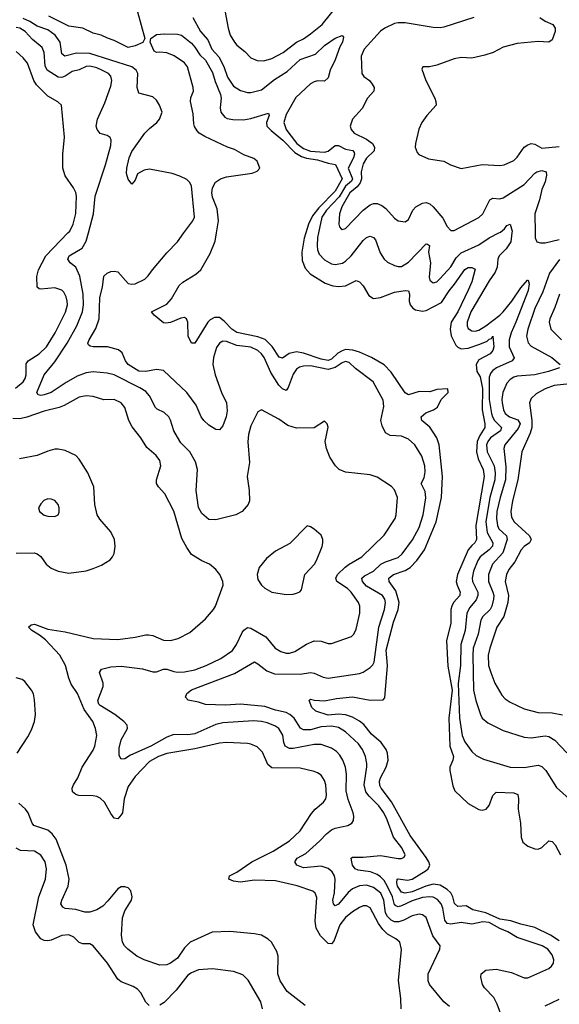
# Model space of a CAD drawing. Header units: inches. Extents: x 2001573 to 2220545, y 644482 to 846830.
# Tile 386 of 656: x 2070850 to 2073930, y 765596 to 771218. Entities that reach past the tile are written whole.
import ezdxf

# ---------------------------------------------------------------- set-up
doc = ezdxf.new("R2010")
doc.units = ezdxf.units.IN
doc.header["$MEASUREMENT"] = 0
doc.layers.add('C0776', color=7, linetype='Continuous')
doc.layers.add('C0777', color=7, linetype='Continuous')

msp = doc.modelspace()

# ---------------------------------------------------------------- linework, layer by layer
at = {"layer": 'C0776', "color": 5}
for points, elevation in [([(2070826.2, 769113.8), (2070869.6, 769150.4), (2070882, 769170), (2070887.5, 769190), (2070886.7, 769253.3), (2070899, 769270), (2070961.3, 769310), (2071002.2, 769350), (2071052.1, 769430), (2071111.4, 769548.6), (2071122, 769590), (2071121.8, 769610), (2071115.9, 769635.9), (2071101.9, 769661.9), (2071090, 769674.2), (2071050, 769686), (2070970, 769678.5), (2070961, 769681), (2070949.1, 769690), (2070947.7, 769752.3), (2070957.7, 769790), (2070998.5, 769870), (2071125.4, 770000)], 380), ([(2073302.8, 765582.8), (2073270, 765609.5), (2073189.7, 765710), (2073181.7, 765730), (2073181.5, 765770), (2073248.2, 765910), (2073249.7, 765930), (2073207.8, 765987.8), (2073170, 766090.8), (2073150, 766107.1), (2073130, 766111.1), (2073090, 766101.3), (2073043.2, 766076.8), (2073013.4, 766066.6), (2072990, 766066.5), (2072970, 766075.5), (2072950, 766097.7), (2072938.8, 766118.8), (2072928.9, 766190), (2072911.8, 766230), (2072870, 766262.8), (2072830, 766277.1), (2072790, 766272.7), (2072750, 766256.2), (2072725.4, 766234.6), (2072670, 766168.3), (2072650, 766158.7), (2072640.3, 766170), (2072638.1, 766190), (2072647.1, 766232.9), (2072651, 766310), (2072646.5, 766330), (2072633, 766353), (2072610, 766372), (2072570, 766385.5), (2072470, 766375.2), (2072432.6, 766390), (2072419.8, 766410), (2072434, 766430), (2072482.4, 766457.6), (2072563.7, 766530), (2072600.9, 766570), (2072630, 766592.3), (2072650, 766601.8), (2072723.5, 766616.5), (2072745.1, 766630), (2072754.3, 766645.7), (2072757.2, 766670), (2072753.3, 766690), (2072725.4, 766765.4), (2072713.9, 766813.9), (2072714.6, 766910), (2072709.4, 766949.4), (2072694, 766990), (2072677.7, 767017.7), (2072658.6, 767038.6), (2072630, 767058), (2072570, 767079.2), (2072530, 767078.6), (2072410, 767056.4), (2072390, 767056.5), (2072365.4, 767070), (2072357.5, 767090), (2072351.8, 767131.8), (2072328.9, 767170), (2072306, 767186), (2072262.3, 767202.3), (2072230, 767211.2), (2072185.1, 767214.9), (2072010, 767204), (2071970, 767192.7), (2071850, 767140.3), (2071810, 767135.3), (2071730, 767136), (2071690, 767121.4), (2071599.2, 767070), (2071482.3, 767017.7), (2071450, 766997.6), (2071430, 766996), (2071417.2, 767017.2), (2071417.7, 767057.7), (2071430, 767106.4), (2071464.8, 767170), (2071462.6, 767190), (2071445.1, 767210), (2071392.4, 767250), (2071310, 767301.4), (2071302, 767310), (2071296.3, 767330), (2071327.1, 767410), (2071327.3, 767430), (2071305.6, 767490), (2071317.2, 767510), (2071370, 767523.2), (2071430, 767527.1), (2071551.4, 767511.4), (2071610, 767494.2), (2071630, 767494), (2071670.7, 767509.3), (2071690, 767510.2), (2071730, 767495.5), (2071750, 767493), (2071790, 767495), (2071850, 767506), (2071914.3, 767530), (2071998.7, 767570), (2072063.8, 767616.2), (2072087.2, 767650), (2072120.7, 767719.3), (2072130, 767732.7), (2072150, 767747.1), (2072170, 767743.9), (2072254.5, 767694.5), (2072309, 767629), (2072340.4, 767610), (2072370, 767601.8), (2072390, 767601.5), (2072420.7, 767610), (2072487.3, 767652.7), (2072530, 767671), (2072570, 767670.2), (2072610, 767656.9), (2072630, 767655.6), (2072744, 767696), (2072757.7, 767710), (2072770, 767737.3), (2072790.6, 767830), (2072790.6, 767870), (2072784, 767890), (2072741.8, 767950), (2072720.8, 767970), (2072660.3, 768010), (2072653.8, 768030), (2072664.5, 768050), (2072708.4, 768091.6), (2072730, 768109), (2072802.7, 768150), (2072930, 768275.3), (2072992.4, 768370), (2072998.7, 768390), (2073006.6, 768490), (2072990, 768533.2), (2072973, 768553), (2072890, 768606), (2072850, 768618.9), (2072710, 768633.7), (2072674, 768650), (2072652.8, 768670), (2072620, 768720), (2072602, 768770), (2072593.6, 768810), (2072611.2, 768891.2), (2072605.2, 768910), (2072590, 768925.2), (2072530, 768887), (2072430, 768886), (2072380, 768900), (2072330, 768937.3), (2072230, 768989.3), (2072210, 768979), (2072170, 768899.5), (2072155.5, 768850), (2072152.3, 768807.7), (2072162.5, 768690), (2072148.4, 768610), (2072159.7, 768530), (2072161.7, 768470), (2072153.7, 768450), (2072119.5, 768410), (2072084, 768390), (2071970, 768361.4), (2071930, 768364.8), (2071890, 768398.9), (2071870, 768433.2), (2071857.6, 768530), (2071865.1, 768650), (2071853.5, 768693.5), (2071821.5, 768750), (2071770, 768802.7), (2071750, 768833.7), (2071730.6, 768870), (2071711.1, 768931.1), (2071700.4, 768950), (2071674.4, 768974.4), (2071634.5, 768994.5), (2071624.2, 769004.2), (2071591.6, 769070), (2071570, 769094.2), (2071535.9, 769115.9), (2071390, 769189.3), (2071350, 769199.5), (2071270, 769206.4), (2071230, 769201.1), (2071178.4, 769181.6), (2071114.6, 769145.4), (2071030, 769089.1), (2070990, 769075), (2070970, 769072.3), (2070956.1, 769076.1), (2070948.7, 769090), (2070990, 769190.3), (2071050, 769263.8), (2071120.6, 769370), (2071176.2, 769470), (2071209, 769550), (2071213.6, 769590), (2071211.5, 769650), (2071193.1, 769753.1), (2071170, 769804.5), (2071138.3, 769830), (2071125.1, 769850), (2071133.1, 769870), (2071206.8, 769913.2), (2071230, 769953.4), (2071242.3, 770000)], 360), ([(2073608.2, 765510), (2073576.1, 765596.1), (2073555.6, 765635.6), (2073503.6, 765690), (2073491.8, 765710), (2073482.9, 765750), (2073483.7, 765770), (2073509.8, 765790.2), (2073570, 765796.1), (2073657.1, 765777.1), (2073730, 765747.2), (2073750, 765747), (2073870, 765800.3), (2073886.2, 765813.8), (2073896.2, 765830), (2073898.6, 765850), (2073890, 765878.5), (2073863.5, 765910), (2073832.1, 765930), (2073690, 765976.8), (2073636.4, 766010), (2073590, 766029), (2073530, 766063.6), (2073493.2, 766066.8), (2073430, 766054.3), (2073370, 766063.6), (2073310, 766054.2), (2073290, 766058.1), (2073276.2, 766076.2), (2073265.4, 766145.4), (2073256, 766170), (2073234.7, 766194.7), (2073210, 766206.9), (2073189.5, 766209.5), (2073150, 766205.1), (2073090, 766187), (2073030, 766158.2), (2073010, 766153), (2072997.4, 766157.4), (2072990, 766164.4), (2072978.4, 766210), (2072950, 766268.5), (2072930, 766302.2), (2072910, 766323.6), (2072890, 766337.5), (2072853.1, 766353.1), (2072782.7, 766362.7), (2072765.3, 766370), (2072749.9, 766389.9), (2072744.8, 766410), (2072742.6, 766430), (2072750, 766436.9), (2072810, 766435.5), (2072910, 766445.8), (2073010, 766427.8), (2073030, 766428.1), (2073043.5, 766436.5), (2073049.7, 766450), (2073031.4, 766490), (2072984.1, 766550), (2072947.7, 766650), (2072928.1, 766690), (2072899.5, 766730), (2072845, 766785), (2072826.4, 766810), (2072815.4, 766850), (2072831.1, 766951.1), (2072831.6, 766971.6), (2072823.4, 767010), (2072806.8, 767050), (2072783.6, 767083.6), (2072710, 767151.9), (2072670, 767176.7), (2072630, 767184.4), (2072570, 767180.1), (2072510, 767163), (2072470, 767162.2), (2072453.2, 767173.2), (2072416.5, 767230), (2072391.3, 767251.3), (2072370, 767261.5), (2072310, 767275.5), (2072250, 767295.8), (2072110, 767308.8), (2072024.8, 767304.8), (2071910, 767307.6), (2071870, 767320.9), (2071811.9, 767331.9), (2071796, 767350), (2071804.7, 767370), (2071830, 767392.4), (2072075.3, 767484.7), (2072190, 767551.3), (2072210, 767540.8), (2072260, 767500), (2072303.6, 767483.6), (2072450, 767481.9), (2072510, 767490.1), (2072530, 767487.3), (2072583, 767463), (2072610, 767458.8), (2072790, 767483.9), (2072810, 767491.6), (2072850, 767519.1), (2072865.1, 767534.9), (2072872.4, 767550), (2072899.9, 767750), (2072932.9, 767850), (2072937.7, 767890), (2072933.3, 767910), (2072920.2, 767930), (2072830, 767983.2), (2072807.1, 768010), (2072802.9, 768030), (2072817.2, 768042.8), (2072870, 768068.6), (2072911.3, 768108.7), (2072937.5, 768122.5), (2073010, 768147.3), (2073032.6, 768167.4), (2073092.8, 768247.2), (2073130, 768319), (2073152.5, 768390), (2073168, 768488), (2073163.7, 768523.7), (2073141.2, 768570), (2073158.3, 768601.7), (2073164, 768636), (2073161.5, 768670), (2073145.7, 768725.7), (2073106.2, 768790), (2073070, 768822.8), (2073030, 768839.5), (2072964.4, 768844.4), (2072938.6, 768858.6), (2072918.7, 768898.7), (2072911.4, 768930), (2072927.9, 769010), (2072924.5, 769044.5), (2072867.1, 769150), (2072765.8, 769225.8), (2072730, 769259.9), (2072710, 769266.3), (2072690, 769258.9), (2072650, 769231.5), (2072610, 769219.8), (2072510, 769241.4), (2072470, 769240.2), (2072447, 769233), (2072430, 769221.6), (2072410, 769194.5), (2072383, 769117), (2072370, 769100.4), (2072350, 769109.8), (2072330, 769130.7), (2072283, 769203), (2072245.3, 769290), (2072230.8, 769310.8), (2072210, 769328.2), (2072170, 769348.1), (2072090, 769358.4), (2072030, 769380.2), (2072010, 769381.8), (2071990, 769370.8), (2071973.9, 769346.1), (2071956.4, 769290), (2071953, 769250), (2071966.3, 769190), (2072001.9, 769090), (2072030.1, 769030), (2072035, 768985), (2072029.3, 768950.7), (2072010, 768898), (2071990, 768877), (2071970, 768877.6), (2071930, 768903.1), (2071900.5, 768930), (2071885.4, 768950), (2071856.9, 769016.9), (2071804.1, 769090), (2071670, 769214.2), (2071630, 769220.9), (2071570, 769209), (2071530, 769210.4), (2071469.1, 769250), (2071454.2, 769270), (2071435.1, 769315.1), (2071413.1, 769333.1), (2071350.5, 769350.5), (2071268.7, 769350), (2071252.9, 769352.9), (2071241.8, 769361.8), (2071239.2, 769370), (2071246, 769390), (2071285.4, 769454.6), (2071303.4, 769510), (2071308.1, 769631.9), (2071321.8, 769690), (2071330, 769753), (2071348.7, 769771.3), (2071370, 769779.5), (2071390, 769782.4), (2071410, 769778), (2071470, 769712.2), (2071490, 769707.4), (2071510, 769710.4), (2071563.5, 769736.5), (2071584, 769756), (2071607.6, 769790), (2071690, 769887), (2071751.3, 769950), (2071787.6, 770000)], 340), ([(2073930, 765959.3), (2073879.9, 765990), (2073790, 766034.7), (2073710, 766053.2), (2073653.1, 766073.1), (2073590, 766081.3), (2073510, 766118.1), (2073435.6, 766135.6), (2073398, 766158), (2073350, 766154.5), (2073331.8, 766171.8), (2073321.7, 766210), (2073310, 766232.7), (2073290, 766252.1), (2073250, 766275.7), (2073210, 766281.1), (2073168.7, 766271.3), (2073090, 766237.7), (2073050, 766231.4), (2073030, 766237.2), (2073007.1, 766270), (2073001.9, 766290), (2073004.8, 766310), (2073010, 766313.1), (2073064.3, 766304.3), (2073090, 766309.6), (2073170, 766359.4), (2073181.1, 766370), (2073190.3, 766390), (2073185, 766410), (2073170, 766434.2), (2073079.2, 766559.2), (2072972, 766752), (2072912.4, 766830), (2072905.9, 766845.9), (2072904.2, 766870), (2072909.1, 766890), (2072941.4, 766950), (2072953.7, 766990), (2072949.9, 767030), (2072940.8, 767050), (2072913.4, 767090), (2072858.9, 767138.9), (2072813.7, 767193.7), (2072790, 767213), (2072750, 767235.3), (2072710, 767248.7), (2072670, 767252.3), (2072610, 767247.7), (2072539.6, 767270), (2072517.4, 767290), (2072502, 767330), (2072510, 767339.1), (2072532.4, 767332.4), (2072589.1, 767329.1), (2072657.6, 767342.4), (2072750, 767351), (2072850, 767332.4), (2072924.9, 767335.1), (2072934.9, 767345.1), (2072948.7, 767530), (2072942.6, 767617.4), (2072982.6, 767777.4), (2073010.7, 767850), (2073015.6, 767890), (2072997.1, 767957.1), (2072958.4, 768010), (2072957.5, 768030), (2072983.5, 768050), (2073050, 768072.1), (2073078, 768090), (2073116.6, 768130), (2073161, 768190), (2073226.3, 768350), (2073258.3, 768490), (2073262.8, 768610), (2073244.2, 768790), (2073230, 768829.8), (2073210, 768863.2), (2073190, 768891.3), (2073145.1, 768930), (2073141.6, 768950), (2073167.4, 768972.6), (2073212.3, 768990), (2073235.4, 769004.6), (2073256.1, 769050), (2073296.3, 769090), (2073294, 769110), (2073230, 769106.5), (2073190, 769093.8), (2073130, 769095.8), (2073070, 769076.2), (2073050, 769087.6), (2072970, 769206.1), (2072930, 769247.7), (2072857.7, 769290), (2072790, 769320.1), (2072750.6, 769330.6), (2072710, 769333.9), (2072690, 769327.8), (2072666.6, 769313.4), (2072630, 769279.1), (2072610, 769271.8), (2072570, 769279.8), (2072470, 769314.2), (2072430, 769321.7), (2072388.4, 769311.6), (2072350, 769286.2), (2072330.7, 769290.7), (2072291.5, 769351.5), (2072251, 769391), (2072210, 769407.6), (2072090, 769431.1), (2072060.4, 769450), (2072017, 769497), (2071990, 769517.3), (2071962.3, 769517.7), (2071936.5, 769503.5), (2071923.3, 769490), (2071850.3, 769370), (2071830, 769371.8), (2071810.7, 769410.7), (2071808.9, 769490), (2071801.5, 769510), (2071790, 769516.8), (2071770, 769513.7), (2071710, 769488.9), (2071684.4, 769484.4), (2071670, 769486.4), (2071618.4, 769530), (2071602.7, 769550), (2071690, 769593.1), (2071715.9, 769624.1), (2071759.6, 769700.4), (2071780.8, 769719.2), (2071855.1, 769764.9), (2071883, 769790), (2071937.7, 769882.3), (2071966.1, 769953.9), (2071973.5, 770000)], 320), ([(2072482.6, 770000), (2072472.7, 769970), (2072459.7, 769890), (2072462.5, 769842.5), (2072478.6, 769798.6), (2072507.2, 769767.2), (2072593.5, 769713.5), (2072637.4, 769697.4), (2072670, 769693.9), (2072710, 769698), (2072770, 769728.8), (2072790, 769720.3), (2072810, 769697.6), (2072843.4, 769643.4), (2072870, 769625.8), (2072910, 769632.2), (2072990, 769663), (2073050, 769672.4), (2073070, 769670.2), (2073075.1, 769650), (2073072.5, 769610), (2073078, 769590), (2073094.2, 769570), (2073110, 769560.6), (2073150, 769553), (2073170, 769557), (2073256.8, 769603.2), (2073300.4, 769670), (2073332.6, 769707.4), (2073390, 769791.3), (2073410, 769803.6), (2073430, 769803.7), (2073450, 769794), (2073430, 769721.6), (2073410, 769672.6), (2073350.7, 769550), (2073313.3, 769490), (2073307.3, 769450), (2073313.6, 769413.6), (2073339.9, 769359.9), (2073350, 769348.5), (2073370, 769339.4), (2073410, 769342.8), (2073475.4, 769364.6), (2073517.2, 769382.8), (2073530, 769394), (2073543.3, 769396.7), (2073550, 769410.2), (2073555.3, 769350), (2073551, 769329), (2073535.5, 769310), (2073470, 769275), (2073455.5, 769250), (2073459.5, 769210), (2073478.1, 769178.1), (2073491.5, 769111.5), (2073490.4, 768990.4), (2073505.5, 768910), (2073505, 768890), (2073475.6, 768844.4), (2073461.9, 768810), (2073457, 768750), (2073466.8, 768710), (2073495.3, 768650), (2073500.2, 768610), (2073453.7, 768330), (2073458, 768250), (2073448.3, 768230), (2073430, 768215.6), (2073409.4, 768190), (2073348.2, 768050), (2073341.9, 768010), (2073346.2, 767990), (2073364.8, 767950), (2073363, 767937), (2073361.8, 767930), (2073326.4, 767890), (2073316.1, 767870), (2073311.4, 767850), (2073310.1, 767770), (2073286.2, 767673.8), (2073293.1, 767526.9), (2073318.4, 767390), (2073299.7, 767230), (2073305, 767070), (2073325.1, 767010), (2073322.3, 766990), (2073305.2, 766950), (2073304.4, 766930), (2073322.7, 766842.7), (2073334.3, 766814.3), (2073410, 766743.2), (2073470, 766709.2), (2073490, 766705.2), (2073512.6, 766710), (2073530, 766730.4), (2073551.1, 766788.9), (2073570, 766807.3), (2073670, 766803.2), (2073693.3, 766793.3), (2073697.8, 766770), (2073696, 766710), (2073707.7, 766630), (2073711.7, 766550), (2073722.2, 766522.2), (2073750, 766499.5), (2073790, 766484.6), (2073810, 766482.3), (2073830, 766492), (2073870, 766530.3), (2073890, 766524.6), (2073905.9, 766505.9), (2073937, 766450)], 320), ([(2072555.6, 770000), (2072550, 769974.5), (2072547.5, 769927.5), (2072550, 769903.8), (2072559.1, 769879.1), (2072590, 769845.8), (2072630, 769824.2), (2072650, 769819.8), (2072691.5, 769828.5), (2072710, 769839.2), (2072742.5, 769870), (2072810, 769957.6), (2072830, 769974.2), (2072850, 769981.3), (2072870, 769974.6), (2072880.3, 769960.3), (2072906.5, 769886.5), (2072930.3, 769850), (2072950, 769834), (2072990, 769813.6), (2073010, 769808.1), (2073030, 769809.2), (2073070, 769834), (2073170, 769937.7), (2073177.1, 769937.1), (2073188.2, 769928.2), (2073183.2, 769890), (2073194.3, 769830), (2073187.3, 769747.3), (2073190.2, 769730.2), (2073210, 769716), (2073230, 769721.3), (2073250, 769740.8), (2073310, 769805.8), (2073341.9, 769858.1), (2073370, 769887.5), (2073470, 769931.7), (2073530, 769972.5), (2073584, 770000)], 340), ([(2073659.4, 770000), (2073652.3, 769950), (2073627.2, 769910), (2073586.8, 769870), (2073579.2, 769850), (2073574.6, 769805.4), (2073563.6, 769776.4), (2073530, 769727.4), (2073425.2, 769550), (2073403.9, 769490), (2073403.5, 769470), (2073410, 769454), (2073430, 769440.6), (2073450, 769439.5), (2073470, 769444.8), (2073510, 769469.7), (2073589.9, 769530), (2073609.4, 769550), (2073658.2, 769610), (2073710, 769687.1), (2073748.9, 769731.1), (2073752.7, 769730), (2073758.5, 769710), (2073751.7, 769671.7), (2073682.6, 769490), (2073655.5, 769430), (2073643.7, 769390), (2073644.2, 769350), (2073672.9, 769287.1), (2073660.9, 769270), (2073571, 769230), (2073550, 769215.6), (2073538.6, 769201.4), (2073530, 769176.2), (2073529, 769049), (2073542.8, 768970), (2073548, 768950), (2073559.9, 768930), (2073599.1, 768890), (2073595, 768870), (2073536.4, 768830), (2073521.3, 768810), (2073514.5, 768790), (2073517.9, 768750), (2073557.9, 768670), (2073564.3, 768630), (2073561.1, 768590), (2073532.5, 768490), (2073510.9, 768350), (2073517.7, 768290), (2073549.6, 768230), (2073548.7, 768211.3), (2073530.1, 768190), (2073478.2, 768150), (2073465.4, 768130), (2073440.5, 768070), (2073432.8, 768030), (2073435, 768010), (2073464.1, 767950), (2073464.8, 767930), (2073454.9, 767905.1), (2073418.6, 767861.4), (2073402, 767830), (2073391.9, 767730), (2073368.4, 767650), (2073365.8, 767530), (2073353, 767427), (2073359.9, 767230), (2073375.6, 767130), (2073390, 767094.3), (2073430, 767039.6), (2073456.2, 767016.2), (2073496.4, 766996.4), (2073650, 766950.2), (2073730, 766947.6), (2073810, 766961.5), (2073830, 766953.8), (2073853.2, 766930), (2073914.4, 766834.4), (2073986.7, 766770)], 340), ([(2073791.6, 770000), (2073792, 769972), (2073801.3, 769950), (2073822.9, 769942.9), (2073850, 769944.3), (2073930, 769962.4)], 360), ([(2073930.6, 769849.4), (2073874.1, 769770), (2073836.5, 769663.5), (2073790, 769568.6), (2073749.6, 769450), (2073743.6, 769410), (2073753.1, 769373.1), (2073770, 769353.5), (2073887.1, 769290), (2073934.6, 769250)], 360), ([(2073931.5, 769650), (2073905, 769575), (2073875.4, 769510), (2073871.2, 769490), (2073882, 769450), (2073942, 769390)], 380), ([(2073930.4, 769230), (2073868.7, 769210), (2073790, 769191), (2073690, 769183), (2073670, 769177.2), (2073650, 769164), (2073630, 769142.4), (2073606.7, 769090), (2073601.1, 769050), (2073603.1, 769030), (2073611.2, 768990), (2073621, 768970), (2073645.6, 768950), (2073693.9, 768933.9), (2073706.5, 768910), (2073695.7, 768884.3), (2073619.2, 768790), (2073613, 768770), (2073623.9, 768663.9), (2073623.6, 768590), (2073591.4, 768490), (2073574.1, 768410), (2073571.9, 768370), (2073576.6, 768330), (2073585, 768310), (2073627.7, 768270), (2073632.1, 768250), (2073606.7, 768173.3), (2073549.1, 768110), (2073525.8, 768050), (2073525.3, 768010), (2073551.4, 767950), (2073556, 767930), (2073554.2, 767910), (2073544.7, 767870), (2073534.5, 767850), (2073493.1, 767810), (2073481.4, 767790), (2073466.7, 767710), (2073439.1, 767630), (2073435.8, 767590), (2073440.4, 767390), (2073452.7, 767330), (2073480.2, 767250), (2073490.2, 767230), (2073522.3, 767202.3), (2073610, 767158.5), (2073730, 767122.2), (2073770, 767118.3), (2073849.4, 767129.4), (2073870, 767125.7), (2073904.5, 767104.5), (2073972, 767032)], 360), ([(2073990, 769138.4), (2073900.5, 769130), (2073848.9, 769110), (2073798.7, 769081.3), (2073770, 769054.7), (2073759.7, 769030), (2073773.5, 768930), (2073773, 768890), (2073763.4, 768856.6), (2073716.2, 768750), (2073693.4, 768590), (2073663, 768470), (2073653.3, 768410), (2073657.9, 768377.9), (2073672.2, 768350), (2073759.2, 768270), (2073770.1, 768250), (2073760.7, 768230), (2073729.7, 768210.3), (2073711.5, 768190), (2073676.8, 768123.2), (2073642.1, 768077.9), (2073627.9, 768050), (2073620.8, 768010), (2073640.3, 767930), (2073636.5, 767890), (2073613.5, 767810), (2073574.1, 767750), (2073532.5, 767630), (2073524, 767590), (2073526.6, 767530), (2073538.7, 767490), (2073562.3, 767430), (2073602, 767362), (2073620.8, 767340.8), (2073650, 767320.2), (2073730, 767282.5), (2073810, 767261.7), (2073890, 767260.5), (2073949, 767249)], 380), ([(2073028, 765570), (2073026.2, 765630), (2073012.2, 765732.2), (2073028.8, 765908.8), (2073019.2, 765950), (2072997.4, 765970), (2072950, 765997), (2072922.6, 766022.6), (2072898.3, 766058.3), (2072850, 766147.7), (2072830, 766158.3), (2072810, 766157.3), (2072790, 766149.1), (2072750, 766124.7), (2072710, 766091.1), (2072677.4, 766050), (2072643.6, 765956.4), (2072630, 765942), (2072610, 765943.5), (2072567.2, 765987.2), (2072542.7, 766030), (2072537.2, 766070), (2072546.3, 766206.3), (2072537.2, 766230), (2072522.8, 766242.8), (2072432.9, 766272.9), (2072310, 766301.1), (2072190, 766305.6), (2072110, 766293.3), (2072070, 766299.2), (2072042.9, 766310), (2072046.6, 766330), (2072090, 766350.2), (2072175.6, 766410), (2072296.2, 766470), (2072390, 766530.1), (2072450, 766586.8), (2072514.6, 766685.4), (2072536.4, 766710), (2072584.4, 766750), (2072597.1, 766770), (2072601, 766790), (2072596.5, 766850), (2072590, 766874), (2072570, 766903.5), (2072550, 766918), (2072530, 766925.3), (2072450, 766943.7), (2072290, 766946.9), (2072265.6, 766965.6), (2072235.5, 767035.5), (2072206.1, 767066.1), (2072170, 767081.8), (2072150, 767085.3), (2072030, 767089.9), (2071990, 767086.1), (2071850, 767053.8), (2071690, 767027.1), (2071643.1, 767010), (2071590, 766982.8), (2071510, 766897.3), (2071470, 766838.7), (2071445.8, 766770), (2071436, 766690), (2071430, 766676.9), (2071410, 766655.6), (2071390, 766658.4), (2071370, 766685.6), (2071334.5, 766750), (2071310, 766773.7), (2071290, 766783.2), (2071270, 766786.2), (2071187.4, 766787.4), (2071170, 766793.3), (2071151.1, 766810), (2071148.7, 766830), (2071156.8, 766850), (2071182, 766890), (2071206.6, 766950), (2071270, 767047.6), (2071279.4, 767070), (2071290.8, 767130), (2071283.2, 767170), (2071266.8, 767210), (2071218.5, 767278.5), (2071180.2, 767370), (2071143.7, 767423.7), (2071130, 767457.7), (2071110.6, 767530.6), (2071078.5, 767590), (2070996.8, 767676.8), (2070963.4, 767703.4), (2070918.9, 767730), (2070899.6, 767750), (2070916.4, 767763.6), (2070934, 767766), (2071010, 767738.6), (2071110, 767723.1), (2071270, 767684.3), (2071410, 767679.7), (2071510, 767691.3), (2071570, 767706), (2071585.8, 767705.8), (2071610, 767701.1), (2071670, 767674.4), (2071710, 767672.4), (2071755, 767685), (2071821.3, 767718.7), (2071910, 767797.1), (2071956.9, 767850), (2071968, 767870), (2072011.8, 767990), (2072009.6, 768010), (2071991.6, 768050), (2071970, 768078), (2071932.7, 768110), (2071890, 768128), (2071830, 768164.7), (2071803.3, 768203.3), (2071775.7, 768255.7), (2071730, 768412), (2071677.7, 768510), (2071642.6, 768550), (2071631.1, 768570), (2071631.1, 768591.1), (2071655.1, 768670), (2071650, 768700.9), (2071629.8, 768729.8), (2071576.1, 768776.1), (2071542, 768830), (2071492.8, 768892.8), (2071472.4, 768930), (2071450, 769003.6), (2071430, 769030.8), (2071390, 769049.8), (2071330, 769048.2), (2071270, 769065.5), (2071230, 769070.6), (2071190, 769061.8), (2071104.7, 769015.3), (2071075.7, 769004.3), (2070990, 768982.7), (2070890, 768947.7), (2070850, 768938.5), (2070810, 768941.2)], 380), ([(2070830, 768171.2), (2070933, 768173), (2070950, 768167.7), (2070970, 768153.4), (2071000.9, 768110), (2071030, 768086.7), (2071070, 768069), (2071130, 768058.5), (2071228.9, 768071.1), (2071270, 768083.6), (2071317.3, 768102.7), (2071365.5, 768134.5), (2071379.6, 768150), (2071389.7, 768170.3), (2071394.8, 768210), (2071390.8, 768250), (2071370, 768292.8), (2071306.5, 768366.5), (2071291.6, 768391.6), (2071278.4, 768450), (2071272.7, 768550), (2071239.3, 768630), (2071189.1, 768709.1), (2071169.7, 768730), (2071110, 768759), (2071070, 768766.2), (2071050, 768765), (2071010, 768754.8), (2070950, 768729.8), (2070848.5, 768710)], 420), ([(2070836.3, 767030), (2070896.8, 767123.2), (2070917.4, 767162.6), (2070934.7, 767210), (2070940.6, 767250), (2070934.9, 767334.9), (2070928.9, 767368.9), (2070918.3, 767390), (2070879.4, 767439.4), (2070863.7, 767450), (2070830, 767460.3)], 420), ([(2072478.7, 765590), (2072377.4, 765670), (2072335.8, 765730), (2072323.2, 765770), (2072325.8, 765870), (2072318.1, 765898.1), (2072287.3, 765950), (2072268.4, 765968.4), (2072230, 765989.8), (2072190, 765998.7), (2072050, 766011.8), (2071948.2, 766008.2), (2071823.6, 765950), (2071790, 765918), (2071750, 765860.3), (2071710.3, 765830), (2071690, 765820.7), (2071650, 765819.4), (2071560.5, 765850), (2071519.2, 765870), (2071467, 765910), (2071448.2, 765930), (2071437.3, 765950), (2071430.7, 765990), (2071436.5, 766090), (2071450.6, 766129.4), (2071488.3, 766190), (2071491.1, 766210), (2071484.2, 766244.2), (2071470, 766260.7), (2071450, 766266.9), (2071430, 766266), (2071410, 766255.6), (2071353.8, 766186.2), (2071323.6, 766156.4), (2071290, 766136), (2071250, 766122.2), (2071222.2, 766122.2), (2071170, 766137), (2071110, 766143.5), (2071096.2, 766150), (2071084.8, 766170), (2071089.8, 766190), (2071127.4, 766270), (2071132.5, 766310), (2071114.5, 766390), (2071058.7, 766538.7), (2071035.5, 766570), (2071010.4, 766590.4), (2070930, 766616.5), (2070920.5, 766630), (2070898.7, 766690), (2070882.4, 766710), (2070844.3, 766744.3)], 420), ([(2071589.9, 765589.9), (2071570, 765607.3), (2071542, 765662), (2071522.8, 765682.8), (2071498, 765698), (2071430, 765724.2), (2071410, 765739.8), (2071352, 765830), (2071269.8, 765929.8), (2071250, 765940.4), (2071210, 765941.7), (2071190, 765948.3), (2071159, 765979), (2071130, 765992.8), (2071090, 765988.7), (2071030, 765962.5), (2071010, 765958.4), (2070990, 765960.4), (2070970, 765969.7), (2070940.4, 766010), (2070926.2, 766050), (2070959.1, 766210), (2070996.8, 766310), (2071002.7, 766370), (2070996.1, 766410), (2070970, 766447.6), (2070933.6, 766470), (2070854.9, 766474.9), (2070830, 766486.8)], 440), ([(2072236.4, 765570), (2072227.1, 765610), (2072154.6, 765734.6), (2072123.6, 765763.6), (2072070, 765782.7), (2071950, 765798.8), (2071870, 765791.9), (2071830, 765776.5), (2071810, 765762), (2071742.7, 765677.3), (2071674.5, 765605.5), (2071650, 765591.4)], 440), ([(2073850, 765587.7), (2073930, 765625.2)], 320)]:
    msp.add_lwpolyline(points, dxfattribs=dict(at, elevation=elevation))
for points, elevation in [([(2071010, 768481.2), (2070988.3, 768471.7), (2070970, 768454), (2070957.3, 768430), (2070962.8, 768410), (2070990, 768388.2), (2071010, 768382.4), (2071050, 768381.6), (2071069, 768390), (2071074.9, 768405.1), (2071076.2, 768430), (2071069.3, 768450), (2071050, 768472.7), (2071030, 768479.3)], 440), ([(2072490, 768328), (2072392, 768228), (2072310, 768182.9), (2072258.3, 768141.7), (2072216.3, 768090), (2072204.9, 768050), (2072210, 768021), (2072230.5, 767990), (2072250, 767972.7), (2072290, 767948.4), (2072370, 767936.3), (2072410, 767937.3), (2072430, 767942.8), (2072449.3, 767950.7), (2072458, 767962), (2072477.4, 768050), (2072532.6, 768110), (2072544.7, 768130), (2072577, 768210), (2072580.9, 768230), (2072579.3, 768250), (2072570, 768274), (2072530, 768308.7), (2072510, 768322)], 380)]:
    msp.add_lwpolyline(points, close=True, dxfattribs=dict(at, elevation=elevation))
at = {"layer": 'C0777', "color": 5}
for points, elevation in [([(2072021.1, 771270), (2072039.3, 771170), (2072052.1, 771130), (2072075.5, 771090), (2072090, 771071.6), (2072135.3, 771035.3), (2072170, 770999.5), (2072205, 770985), (2072242.6, 770982.6), (2072290, 770996), (2072353.5, 771030), (2072430, 771088.6), (2072470, 771107.9), (2072510, 771136.3), (2072576.3, 771190), (2072671.9, 771308.1)], 360), ([(2071787.6, 770000), (2071838.4, 770070), (2071847.6, 770090), (2071830, 770268.7), (2071819.5, 770290), (2071804.7, 770304.7), (2071764.4, 770324.4), (2071719.3, 770339.3), (2071590, 770365.1), (2071561.2, 770358.8), (2071523.1, 770336.9), (2071510, 770302), (2071490, 770278), (2071470, 770308), (2071460.5, 770340.5), (2071462, 770370), (2071474.5, 770430), (2071490, 770466), (2071564.2, 770570), (2071590, 770596.5), (2071633.3, 770630), (2071648.6, 770650), (2071662.6, 770690), (2071648.6, 770730), (2071630, 770758.3), (2071610, 770778.2), (2071530, 770797.6), (2071521.4, 770830), (2071524.1, 770910), (2071515.2, 770930), (2071490, 770949.4), (2071250, 771024.5), (2071174.1, 771025.9), (2071107, 771010), (2071090, 771022.4), (2071080.9, 771090), (2071052.7, 771130), (2071010, 771160.3), (2070950, 771180.8), (2070908.2, 771208.2), (2070870, 771224.4)], 340), ([(2071523, 771263), (2071564.5, 771110), (2071553.3, 771086.7), (2071510, 771069), (2071470, 771059.8), (2071390, 771099.6), (2071351.5, 771111.5), (2071315.3, 771130), (2071270, 771141.6), (2071209.8, 771169.8), (2071130, 771181.5), (2071017.2, 771237.2)], 320), ([(2071838, 771230), (2071881.2, 771150), (2071922.9, 771102.9), (2071946.9, 771050), (2071986.7, 771006.7), (2072015.5, 770950), (2072036.8, 770890), (2072070, 770838), (2072110, 770813.2), (2072150, 770802.9), (2072170, 770802.3), (2072230, 770816.8), (2072304.5, 770875.5), (2072377.1, 770922.9), (2072450, 770990.1), (2072538.6, 771021.4), (2072590, 771071), (2072650, 771113.2), (2072690, 771126.8), (2072697.6, 771117.6), (2072693.1, 771090), (2072677.1, 771062.9), (2072650, 770989.5), (2072621.1, 770930), (2072610, 770886), (2072590, 770867.8), (2072550, 770868.6), (2072530, 770863.5), (2072510, 770850.9), (2072426.9, 770773.1), (2072370, 770675.6), (2072358.1, 770630), (2072371.1, 770590), (2072385.8, 770570), (2072431.5, 770510), (2072470, 770482.5), (2072510, 770467.8), (2072590, 770462), (2072610, 770466.8), (2072650, 770500.3), (2072670, 770499.6), (2072710, 770479.5), (2072750.7, 770470.7), (2072758.8, 770458.8), (2072760.8, 770450), (2072754.3, 770430), (2072724.4, 770370), (2072750, 770310), (2072744.1, 770295.9), (2072710, 770267.1), (2072672.9, 770207.1), (2072601.2, 770130), (2072575.3, 770090), (2072555.6, 770000)], 340), ([(2073442.8, 771230), (2073270, 771174.9), (2073250, 771172), (2073210, 771173.6), (2073050, 771199.7), (2073010, 771200.1), (2072990, 771195.5), (2072933.8, 771170), (2072910, 771152.5), (2072815.5, 771050), (2072799.2, 771010), (2072802.7, 770910), (2072813.7, 770893.7), (2072846, 770870), (2072862.2, 770850), (2072872.6, 770830), (2072871.8, 770810), (2072836, 770770), (2072804.2, 770710), (2072750.3, 770650), (2072736.4, 770610), (2072741.3, 770590), (2072758.7, 770570), (2072830, 770535.5), (2072863.9, 770510), (2072875.6, 770490), (2072874, 770470), (2072830, 770427.9), (2072810, 770395.6), (2072798.1, 770350), (2072800.4, 770310), (2072793.9, 770286.1), (2072776, 770264), (2072734.6, 770230), (2072689.1, 770150), (2072674.7, 770110), (2072671.7, 770050), (2072674.7, 770034.7), (2072683.9, 770023.9), (2072690, 770020.3), (2072710, 770026.5), (2072810.4, 770129.6), (2072850, 770160.6), (2072870, 770167.9), (2072890, 770167.9), (2072917.3, 770157.3), (2072940.4, 770140.4), (2072990, 770084.9), (2073010, 770070.3), (2073050, 770063.1), (2073070, 770077.3), (2073094.2, 770130), (2073110.5, 770149.5), (2073150, 770171.1), (2073170, 770173.2), (2073190, 770165.8), (2073210, 770149), (2073264.5, 770084.5), (2073290, 770036.4), (2073310, 770013.7), (2073330, 770013.4), (2073470, 770087.7), (2073492.7, 770110), (2073533, 770190), (2073550, 770198.9), (2073590, 770195.9), (2073610, 770201.4), (2073730, 770276.8), (2073790, 770342.3), (2073802, 770350), (2073830, 770356.4), (2073854, 770350), (2073857.6, 770330), (2073850, 770292.3), (2073830, 770248), (2073816.4, 770190), (2073790.1, 770110.1), (2073791.6, 770000)], 360), ([(2073818.3, 771230), (2073850, 771209.1), (2073893, 771190), (2073906.4, 771170), (2073906.7, 771150), (2073890, 771102.7), (2073870, 771089.7), (2073810, 771093.6), (2073690, 771082.6), (2073610, 771060.4), (2073553, 771030), (2073505.4, 771014.6), (2073430, 770997.7), (2073370, 771001.3), (2073330, 770995.1), (2073230, 770958), (2073189.3, 770949.3), (2073151.6, 770948.4), (2073144.7, 770935.3), (2073168, 770870), (2073218.9, 770770), (2073226, 770750), (2073227, 770730), (2073173.7, 770670), (2073144.9, 770630), (2073127.3, 770592.7), (2073108.2, 770510), (2073108, 770490), (2073119.1, 770459.1), (2073128.1, 770448.1), (2073184.2, 770424.2), (2073270, 770410.4), (2073309, 770389), (2073370, 770368.5), (2073490, 770391), (2073590, 770385.5), (2073616, 770390), (2073670, 770414), (2073690, 770432), (2073729.8, 770490), (2073750, 770503.7), (2073770, 770510.1), (2073790, 770506.8), (2073830, 770485), (2073930, 770492.9)], 380), ([(2071242.3, 770000), (2071271.3, 770110), (2071280.6, 770210), (2071340.4, 770390), (2071370, 770498.8), (2071372.9, 770530), (2071365.6, 770545.6), (2071350, 770556.3), (2071310, 770567.6), (2071292.8, 770590), (2071286.8, 770610), (2071293.6, 770650), (2071336.2, 770743.8), (2071370, 770839.1), (2071376.2, 770870), (2071370, 770895.8), (2071356.9, 770910), (2071319.1, 770930), (2071290, 770942.9), (2071250, 770951.7), (2071230, 770949.9), (2071190, 770932.2), (2071150, 770922.7), (2071110, 770894.6), (2071090, 770886.9), (2071070, 770890.4), (2071006.4, 770930), (2070995.2, 770955.2), (2070989.9, 771030), (2070978.6, 771058.6), (2070924, 771104), (2070881, 771150), (2070850, 771169.5), (2070830, 771172.7)], 360), ([(2071973.5, 770000), (2071984.7, 770070), (2071977.2, 770137.2), (2071950, 770205.4), (2071946.1, 770230), (2071950, 770257.6), (2071967.8, 770290), (2071996.4, 770310), (2072030, 770321.3), (2072177.5, 770342.5), (2072206.3, 770353.7), (2072219.7, 770370), (2072205.1, 770410), (2072186.1, 770426.1), (2072130, 770446.8), (2072076.4, 770476.4), (2072036.9, 770490), (2071907.3, 770550), (2071874.2, 770570), (2071862.6, 770582.6), (2071847.7, 770607.7), (2071843.7, 770623.7), (2071839.4, 770679.4), (2071825, 770750), (2071826.2, 770773.8), (2071841.1, 770810), (2071840.4, 770830), (2071808.5, 770948.5), (2071791.1, 770971.1), (2071731.3, 771011.3), (2071690, 771028.2), (2071650, 771033.2), (2071630, 771031), (2071617.8, 771037.8), (2071595.1, 771090), (2071599.1, 771110), (2071630, 771132.8), (2071677.1, 771137.1), (2071750, 771135.8), (2071774, 771130), (2071830, 771083.2), (2071850, 771061), (2071877.9, 771017.9), (2071910, 770986.7), (2071950, 770916.9), (2071965.1, 770865.1), (2071996.1, 770790), (2071999.5, 770770), (2071994.4, 770714.4), (2071997.7, 770690), (2072021.5, 770661.5), (2072034.2, 770654.2), (2072067.4, 770647.4), (2072126.9, 770646.9), (2072170, 770653.8), (2072270, 770684.9), (2072273.9, 770670), (2072258.4, 770630), (2072261.5, 770610), (2072284.5, 770584.5), (2072352, 770530), (2072419.5, 770459.5), (2072457.6, 770437.6), (2072487.2, 770427.2), (2072550, 770416.9), (2072610, 770398.5), (2072651.9, 770391.9), (2072689.6, 770310), (2072650, 770238.6), (2072556.5, 770143.5), (2072521.8, 770098.2), (2072499.1, 770050), (2072482.6, 770000)], 320), ([(2071125.4, 770000), (2071135.2, 770010), (2071155.2, 770050), (2071171.2, 770111.2), (2071173.8, 770210), (2071170.6, 770230.6), (2071157.8, 770257.8), (2071110, 770327), (2071095.6, 770370), (2071095.9, 770450), (2071106.2, 770546.2), (2071088, 770730), (2071068.1, 770748.1), (2071010, 770781.6), (2070945.8, 770845.8), (2070931.6, 770871.6), (2070893.6, 770970), (2070870, 771000.9), (2070830, 771036.4)], 380), ([(2073584, 770000), (2073594.6, 770005.4), (2073616.9, 770023.1), (2073630, 770042), (2073650.2, 770050.2), (2073660.8, 770010), (2073659.4, 770000)], 340)]:
    msp.add_lwpolyline(points, dxfattribs=dict(at, elevation=elevation))

doc.saveas('drawing.dxf')
